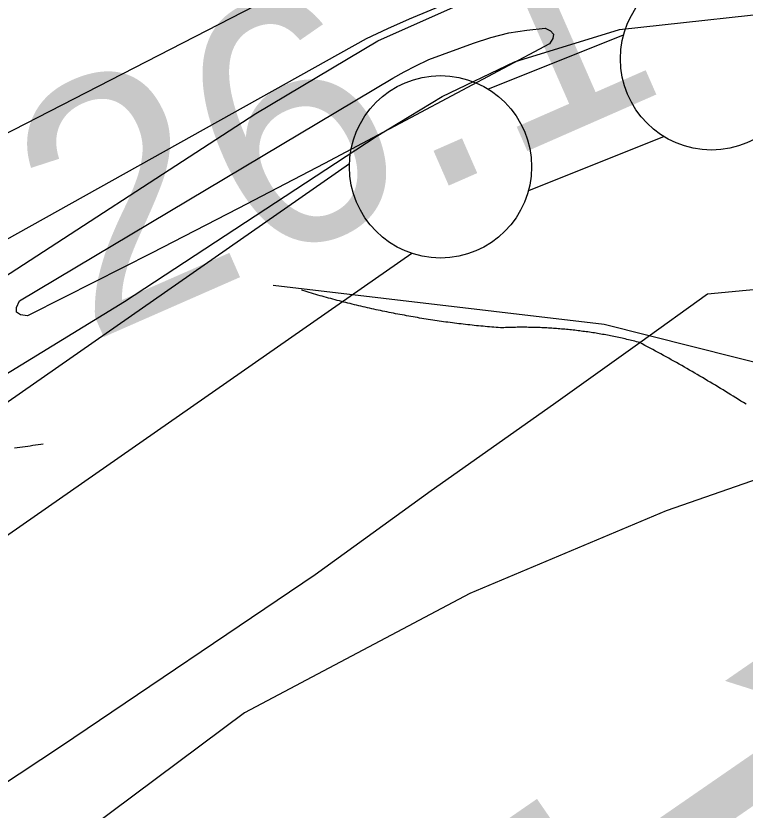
# Model space of a CAD drawing. Extents: x 3445503 to 3483459, y 540493 to 566012.
# Drawn here: x 3456879.9 to 3457079.9, y 548333 to 548550.7 of the extents above; entities that cross this region are included whole.
import ezdxf

# ---------------------------------------------------------------- set-up
doc = ezdxf.new("R2010")
doc.units = 0
for name, color, linetype in [('V-FLOD-BASE', 7, 'Continuous'), ('V-LEVE-TOET', 7, 'Continuous'), ('V-RIVR-EDGE', 7, 'Continuous'), ('V-RIVR-RANG', 7, 'Continuous'), ('V-ROAD-CNTR', 7, 'Continuous'), ('V-SURV-IDEN', 7, 'Continuous'), ('V-SURV-LINE', 7, 'Continuous'), ('V-TOPO-MAJR', 7, 'Continuous'), ('V-TOPO-MINR', 7, 'Continuous')]:
    doc.layers.add(name, color=color, linetype=linetype)

msp = doc.modelspace()

# ---------------------------------------------------------------- linework, layer by layer
at = {"layer": 'V-FLOD-BASE'}
msp.add_lwpolyline([(3456812.1, 548431.01), (3456852.4, 548439.08), (3456858.61, 548441.23), (3456909.68, 548472.45), (3456978.66, 548517.71), (3456996.81, 548528.66), (3457016.63, 548538.18), (3457045.43, 548546.99), (3457098.9, 548552.89), (3457171.46, 548557.92), (3457266.76, 548562.03), (3457372.46, 548566.53), (3457477.32, 548570.49), (3457576.82, 548573.69), (3457666.73, 548574.79), (3457771.56, 548576.78), (3457860.34, 548577.06), (3457926.62, 548576.01), (3458026.61, 548574.7), (3458028.74, 548602.2)], dxfattribs=at)
at = {"layer": 'V-LEVE-TOET'}
for points in [[(3456505.54, 548166.63), (3456523.14, 548214.1), (3456531.9, 548235.02), (3456546.26, 548254.74), (3456569.3, 548273.19), (3456635.96, 548314.26), (3456710.31, 548362.8), (3456768.48, 548399.79), (3456788.94, 548414.64), (3456797.93, 548422.75), (3456805.46, 548429.54), (3456821.97, 548443.32), (3456869.09, 548474.31), (3456945.71, 548523.94), (3456979.16, 548543.91), (3457013.11, 548559.1), (3457040.77, 548567.37), (3457083.3, 548574.84)], [(3457069.62, 548474.51), (3457135.14, 548480.77), (3457231.49, 548482.9), (3457350.28, 548483.82), (3457454.72, 548482.73), (3457535.31, 548482.29), (3457633.59, 548482.7), (3457736.38, 548483.6)], [(3456405.4, 547810.56), (3456466.66, 547848.9), (3456497.04, 547870.32), (3456523.19, 547890.41), (3456532.03, 547898.69), (3456546.62, 547915.59), (3456556.17, 547933.41), (3456574.2, 547973), (3456593.33, 548028.01), (3456609.84, 548077.73), (3456623.97, 548118.79), (3456633, 548139.7), (3456639.95, 548152.51), (3456665.38, 548180.46), (3456701.92, 548217.79), (3456750.28, 548257.46), (3456817.24, 548301.05), (3456892.44, 548350.68), (3456961.98, 548397.59), (3456993.79, 548420.68), (3457027.3, 548444.29), (3457050.98, 548461.2), (3457069.62, 548474.51)]]:
    msp.add_lwpolyline(points, dxfattribs=at)
at = {"layer": 'V-RIVR-EDGE'}
msp.add_spline([(3457863.5, 548983.44), (3457817.44, 548968.66), (3457802.12, 548960.7), (3457767.68, 548948.62), (3457731.48, 548932.03), (3457708.16, 548919.92), (3457702.22, 548907.76), (3457696.63, 548893.52), (3457692.42, 548877.54), (3457690.67, 548875.46), (3457688.95, 548882.77), (3457682.71, 548888), (3457675.41, 548890.1), (3457672.28, 548889.76), (3457669.15, 548886.29), (3457659.75, 548881.8), (3457640.61, 548872.81), (3457631.21, 548868.66), (3457618.34, 548865.21), (3457614.87, 548866.96), (3457612.43, 548865.23), (3457609.99, 548862.8), (3457605.46, 548857.94), (3457597.11, 548854.49), (3457585.62, 548850), (3457581.8, 548851.4), (3457575.19, 548847.94), (3457552.57, 548838.95), (3457523.35, 548829.99), (3457494.47, 548821.37), (3457480.21, 548818.28), (3457458.65, 548813.81), (3457442.3, 548807.59), (3457428.04, 548804.85), (3457409.6, 548800.37), (3457393.95, 548796.94), (3457376.56, 548792.81), (3457356.38, 548788.69), (3457340.38, 548784.9), (3457318.46, 548774.53), (3457282.62, 548763.14), (3457272.18, 548757.26), (3457258.61, 548753.12), (3457234.96, 548746.58), (3457211.64, 548735.51), (3457178.23, 548721.34), (3457160.48, 548713.04), (3457150.74, 548710.28), (3457138.92, 548708.92), (3457133.01, 548708.59), (3457123.96, 548706.52), (3457117, 548701.33), (3457101.68, 548690.94), (3457094.36, 548684), (3457088.79, 548681.58), (3457084.28, 548684.37), (3457080.1, 548683.34), (3457066.53, 548675.73), (3457054, 548670.54), (3457041.13, 548666.4), (3457034.86, 548663.64), (3457030.68, 548658.09), (3457025.11, 548655.32), (3457016.07, 548653.95), (3456990.32, 548646.02), (3456984.06, 548644.3), (3456981.27, 548639.78), (3456973.96, 548638.06), (3456959.69, 548631.49), (3456940.91, 548624.59), (3456930.12, 548621.83), (3456905.41, 548610.42), (3456885.58, 548603.17), (3456858.09, 548591.07), (3456833.02, 548577.58), (3456810.74, 548562.34), (3456791.94, 548553), (3456783.59, 548550.93), (3456781.16, 548549.55), (3456778.37, 548546.43), (3456774.19, 548544.35), (3456766.89, 548543.32), (3456746.35, 548533.29), (3456727.9, 548523.61), (3456715.72, 548515.99), (3456704.94, 548513.93), (3456691.37, 548509.44), (3456678.49, 548503.91), (3456658.31, 548495.62), (3456640.21, 548485.58), (3456625.58, 548475.89), (3456609.92, 548467.23), (3456602.96, 548463.08), (3456594.95, 548459.97), (3456583.81, 548452), (3456563.63, 548444.75), (3456558.75, 548442.33), (3456555.62, 548438.86), (3456546.91, 548431.93), (3456540.64, 548426.73), (3456538.54, 548423.26), (3456538.19, 548420.13), (3456534.36, 548419.8), (3456524.62, 548415.65), (3456518.01, 548413.58), (3456517.3, 548408.02), (3456502.35, 548404.93), (3456494.69, 548400.77), (3456476.93, 548387.61), (3456472.05, 548382.06), (3456471.68, 548376.5), (3456469.94, 548374.41), (3456465.08, 548376.86), (3456461.61, 548378.95), (3456453.6, 548374.46), (3456443.15, 548366.83), (3456436.53, 548360.59), (3456426.08, 548350.19), (3456413.2, 548341.88), (3456403.44, 548333.21), (3456403.08, 548329.39), (3456399.25, 548326.27), (3456385.32, 548316.92), (3456350.52, 548300.66), (3456316.06, 548282.33), (3456280.56, 548264.68), (3456259.31, 548249.09), (3456242.6, 548238.01), (3456225.88, 548225.88), (3456215.09, 548219.31), (3456210.92, 548218.27), (3456207.44, 548216.2), (3456199.77, 548208.91), (3456191.41, 548204.07), (3456188.27, 548196.43), (3456178.85, 548184.63), (3456172.23, 548179.43), (3456163.54, 548177.72), (3456156.58, 548173.56), (3456138.11, 548156.92), (3456111.99, 548136.82), (3456109.19, 548131.27), (3456110.92, 548125.7), (3456109.52, 548121.88), (3456101.86, 548117.38), (3456098.03, 548117.04), (3456095.96, 548120.18), (3456090.39, 548120.19), (3456087.95, 548118.11), (3456087.6, 548114.64), (3456089.67, 548110.81), (3456087.93, 548109.07), (3456081.32, 548104.22), (3456078.87, 548101.1), (3456071.9, 548092.77), (3456063.2, 548086.89), (3456046.14, 548076.5), (3456032.21, 548068.19), (3456019.67, 548059.18), (3456011.66, 548050.86), (3456004, 548047.05), (3455994.6, 548042.21), (3455984.85, 548034.59), (3455970.92, 548024.89), (3455942.36, 548001.67), (3455925.63, 547985.02), (3455888, 547951.4), (3455859.78, 547925.05), (3455831.2, 547897.31), (3455795.68, 547869.93), (3455772.69, 547850.87), (3455751.08, 547830.06), (3455739.93, 547820.36), (3455732.96, 547813.42), (3455726.69, 547806.83), (3455720.08, 547803.37), (3455716.94, 547799.21), (3455712.06, 547794.35), (3455707.19, 547792.63), (3455704.75, 547788.81), (3455704.74, 547786.03), (3455698.83, 547785), (3455689.07, 547777.72), (3455682.8, 547771.83), (3455681.75, 547766.62), (3455680.69, 547760.71), (3455676.86, 547758.63), (3455672.35, 547762.47), (3455669.56, 547759.35), (3455651.44, 547743.05), (3455646.21, 547734.72), (3455640.97, 547725), (3455639.91, 547719.44), (3455637.47, 547716.67), (3455633.3, 547714.59), (3455630.51, 547713.9), (3455628.42, 547711.13), (3455627.72, 547706.96), (3455625.97, 547701.75), (3455612.38, 547691.01), (3455586.95, 547668.82), (3455568.13, 547649.75), (3455560.11, 547641.08), (3455557.32, 547635.17), (3455554.87, 547629.27), (3455551.39, 547626.15), (3455546.52, 547624.77), (3455537.12, 547622.01), (3455533.99, 547619.24), (3455531.89, 547615.77), (3455527.7, 547608.13), (3455520.38, 547600.85), (3455503.66, 547587.68), (3455484.86, 547575.91), (3455468.84, 547563.43), (3455457, 547556.16), (3455434.72, 547543.01), (3455434.37, 547542.31), (3455433.68, 547540.92), (3455432.97, 547536.06), (3455431.22, 547533.63), (3455427.05, 547534.33), (3455422.88, 547532.95), (3455408.6, 547523.95), (3455399.2, 547518.06), (3455395.03, 547516.34), (3455391.54, 547511.83), (3455385.62, 547505.93), (3455380.74, 547503.16), (3455373.09, 547500.05), (3455368.2, 547494.15), (3455365.07, 547491.38), (3455357.76, 547487.58), (3455349.05, 547480.64), (3455342.1, 547480.31), (3455335.84, 547478.94), (3455326.78, 547472.01), (3455309.38, 547463.71), (3455304.16, 547461.98), (3455300.32, 547457.13), (3455295.45, 547452.62), (3455280.83, 547443.96), (3455275.25, 547439.11), (3455272.8, 547433.55), (3455267.93, 547430.09), (3455263.07, 547431.49), (3455257.85, 547431.51), (3455252.98, 547429.78), (3455233.48, 547416.97), (3455216.42, 547405.19), (3455207.71, 547399.3), (3455198.31, 547391.68), (3455194.13, 547387.86), (3455188.19, 547378.84), (3455176, 547368.09), (3455163.46, 547359.43), (3455159.28, 547355.62), (3455156.14, 547351.11), (3455152.66, 547349.03), (3455147.79, 547348.69), (3455143.96, 547345.92), (3455127.59, 547332.06), (3455120.97, 547327.55), (3455111.92, 547319.58), (3455097.98, 547307.8), (3455086.12, 547292.18), (3455071.5, 547281.79), (3455061.39, 547271.73), (3455057.55, 547265.14), (3455056.84, 547257.49), (3455044.3, 547250.22), (3455035.6, 547244.68), (3455007.73, 547222.5), (3454989.62, 547206.21), (3454980.21, 547197.19), (3454971.15, 547190.96), (3454953.72, 547170.14), (3454941.17, 547156.27), (3454928.29, 547146.22), (3454914.36, 547136.17), (3454901.83, 547130.29), (3454894.17, 547128.92), (3454889.64, 547123.02), (3454885.81, 547118.86), (3454878.15, 547115.75), (3454871.54, 547111.6), (3454866.65, 547105.7), (3454853.42, 547094.96), (3454836.01, 547084.92), (3454794.93, 547060.34), (3454775.78, 547046.48), (3454768.12, 547043.37), (3454766.03, 547042.33), (3454765.33, 547039.55), (3454764.63, 547037.82), (3454754.54, 547033.32), (3454745.49, 547027.78), (3454732.6, 547018.78), (3454704.75, 547000.42), (3454687.34, 546990.38), (3454661.57, 546972.72), (3454600.29, 546931.5), (3454566.5, 546905.51), (3454551.88, 546896.16), (3454544.22, 546890.62), (3454540.73, 546885.06), (3454535.49, 546878.47), (3454525.05, 546873.98), (3454519.83, 546871.21), (3454512.52, 546865.67), (3454509.04, 546863.94), (3454507.64, 546859.07), (3454504.15, 546854.22), (3454497.89, 546854.23), (3454492.32, 546851.81), (3454487.45, 546847.65), (3454481.16, 546836.89), (3454475.58, 546829.95), (3454466.53, 546824.76), (3454459.21, 546817.48), (3454445.64, 546809.52), (3454438.31, 546799.1), (3454430.29, 546789.39), (3454418.8, 546782.81), (3454407.67, 546779.71), (3454394.43, 546768.97), (3454388.5, 546760.29), (3454381.88, 546751.62), (3454374.21, 546745.03), (3454365.51, 546742.62), (3454357.85, 546735.69), (3454348.44, 546726.32), (3454339.39, 546720.09), (3454329.98, 546712.12), (3454321.62, 546705.18), (3454311.52, 546695.48), (3454298.63, 546684.73), (3454292.71, 546681.27), (3454288.89, 546681.97), (3454284.36, 546681.29), (3454283.66, 546679.21), (3454283.3, 546671.91), (3454281.2, 546667.39), (3454257.18, 546652.85), (3454236.29, 546638.3), (3454219.56, 546622.35), (3454209.11, 546612.3), (3454190.28, 546592.53), (3454175.65, 546577.96), (3454164.84, 546565.82), (3454160.32, 546563.4), (3454156.15, 546563.76), (3454151.62, 546561.34), (3454148.14, 546559.61), (3454133.51, 546546.09), (3454102.5, 546519.05), (3454096.23, 546515.94), (3454092.4, 546512.12), (3454086.13, 546505.53), (3454079.15, 546495.81), (3454067.99, 546482.98), (3454055.1, 546469.8), (3454040.81, 546455.93), (3454027.93, 546447.27), (3454012.95, 546435.14), (3453974.28, 546400.13), (3453969.39, 546393.53), (3453968.69, 546390.41), (3453968.33, 546386.93), (3453963.45, 546381.03), (3453948.12, 546364.04), (3453931.73, 546346.7), (3453925.47, 546344.63), (3453916.77, 546339.09), (3453902.84, 546331.13), (3453885.77, 546314.13), (3453868.69, 546296.1), (3453855.43, 546277.01), (3453829.27, 546239.88), (3453825.07, 546231.9), (3453825.07, 546228.77), (3453825.06, 546225.99), (3453824.36, 546224.6), (3453819.15, 546224.26), (3453815.32, 546222.88), (3453811.13, 546217.68), (3453801.36, 546202.06), (3453785.31, 546179.15), (3453759.16, 546146.89), (3453726.4, 546113.6), (3453681.81, 546074.77), (3453648.37, 546047.39), (3453614.59, 546023.84), (3453592.32, 546013.12), (3453571.08, 545999.61), (3453548.78, 545978.11), (3453537.97, 545968.06), (3453529.26, 545959.39), (3453525.44, 545959.05), (3453521.6, 545955.58), (3453517.42, 545950.73), (3453513.59, 545946.22), (3453508.71, 545944.14), (3453506.62, 545941.02), (3453505.22, 545937.89), (3453495.82, 545932.01), (3453490.94, 545926.46), (3453484.31, 545918.13), (3453481.19, 545917.79), (3453476.66, 545916.06), (3453470.04, 545909.82), (3453466.25, 545904.68)], degree=3, dxfattribs=at)
at = {"layer": 'V-ROAD-CNTR'}
for points in [[(3457133.09, 548438.3), (3457089.88, 548453.88), (3457041.25, 548466.17), (3456950.44, 548476.85)], [(3457012.21, 548465.28), (3457011.61, 548465.33), (3457011.01, 548465.38), (3457010.41, 548465.43), (3457009.81, 548465.48), (3457009.21, 548465.53), (3457008.61, 548465.59), (3457008.01, 548465.65), (3457007.41, 548465.7), (3457006.81, 548465.76), (3457006.2, 548465.82), (3457005.6, 548465.88), (3457005, 548465.95), (3457004.4, 548466.01), (3457003.8, 548466.08), (3457003.2, 548466.15), (3457002.6, 548466.22), (3457002, 548466.29), (3457001.4, 548466.36), (3457000.8, 548466.44), (3457000.2, 548466.51), (3456999.6, 548466.59), (3456999, 548466.67), (3456998.4, 548466.75), (3456997.8, 548466.83), (3456997.2, 548466.91), (3456996.6, 548467), (3456996, 548467.08), (3456995.41, 548467.17), (3456994.81, 548467.26), (3456994.21, 548467.35), (3456993.61, 548467.44), (3456993.01, 548467.54), (3456992.41, 548467.63), (3456991.81, 548467.72), (3456991.21, 548467.82), (3456990.62, 548467.92), (3456990.02, 548468.02), (3456989.42, 548468.12), (3456988.82, 548468.23), (3456988.23, 548468.33), (3456987.63, 548468.44), (3456987.03, 548468.55), (3456986.43, 548468.66), (3456985.83, 548468.77), (3456985.24, 548468.88), (3456984.64, 548468.99), (3456984.04, 548469.11), (3456983.45, 548469.22), (3456982.85, 548469.34), (3456982.25, 548469.46), (3456981.66, 548469.58), (3456981.06, 548469.71), (3456980.47, 548469.83), (3456979.87, 548469.95), (3456979.28, 548470.08), (3456978.68, 548470.21), (3456978.09, 548470.34), (3456977.49, 548470.47), (3456976.9, 548470.6), (3456976.31, 548470.74), (3456975.71, 548470.87), (3456975.12, 548471.01), (3456974.53, 548471.15), (3456973.93, 548471.29), (3456973.34, 548471.43), (3456972.75, 548471.57), (3456972.15, 548471.71), (3456971.56, 548471.86), (3456970.97, 548472.01), (3456970.38, 548472.15), (3456969.79, 548472.3), (3456969.2, 548472.45), (3456968.61, 548472.61), (3456968.02, 548472.76), (3456967.43, 548472.92), (3456966.84, 548473.07), (3456966.25, 548473.23), (3456965.66, 548473.39), (3456965.07, 548473.55), (3456964.48, 548473.72), (3456963.89, 548473.88), (3456963.31, 548474.04), (3456962.72, 548474.21), (3456962.13, 548474.38), (3456961.54, 548474.55), (3456960.96, 548474.72), (3456960.37, 548474.89), (3456959.78, 548475.07), (3456959.2, 548475.24), (3456958.62, 548475.42), (3456958.19, 548475.55)], [(3457059.65, 548456.49), (3457058.93, 548456.89), (3457058.21, 548457.29), (3457057.49, 548457.69), (3457056.77, 548458.08), (3457056.05, 548458.48), (3457055.32, 548458.87), (3457054.6, 548459.26), (3457053.88, 548459.65), (3457053.15, 548460.04), (3457052.43, 548460.43), (3457051.7, 548460.81), (3457050.98, 548461.2), (3457050.54, 548461.31), (3457050.1, 548461.43), (3457049.66, 548461.54), (3457049.22, 548461.65), (3457048.78, 548461.76), (3457048.34, 548461.86), (3457047.9, 548461.97), (3457047.46, 548462.07), (3457047.01, 548462.18), (3457046.57, 548462.28), (3457046.13, 548462.38), (3457045.69, 548462.47), (3457045.24, 548462.57), (3457044.8, 548462.66), (3457044.35, 548462.76), (3457043.91, 548462.85), (3457043.47, 548462.94), (3457043.02, 548463.02), (3457042.58, 548463.11), (3457042.13, 548463.2), (3457041.69, 548463.28), (3457041.24, 548463.36), (3457040.79, 548463.44), (3457040.35, 548463.52), (3457039.9, 548463.59), (3457039.45, 548463.67), (3457039.01, 548463.74), (3457038.56, 548463.82), (3457038.11, 548463.89), (3457037.66, 548463.95), (3457037.21, 548464.02), (3457036.77, 548464.09), (3457036.32, 548464.15), (3457035.87, 548464.21), (3457035.42, 548464.27), (3457034.97, 548464.33), (3457034.52, 548464.39), (3457034.07, 548464.44), (3457033.62, 548464.5), (3457033.17, 548464.55), (3457032.72, 548464.6), (3457032.27, 548464.65), (3457031.82, 548464.7), (3457031.37, 548464.74), (3457030.92, 548464.79), (3457030.46, 548464.83), (3457030.01, 548464.87), (3457029.56, 548464.91), (3457029.11, 548464.95), (3457028.66, 548464.99), (3457028.21, 548465.02), (3457027.75, 548465.06), (3457027.3, 548465.09), (3457026.85, 548465.12), (3457026.4, 548465.15), (3457025.95, 548465.17), (3457025.49, 548465.2), (3457025.04, 548465.22), (3457024.59, 548465.24), (3457024.14, 548465.26), (3457023.68, 548465.28), (3457023.23, 548465.3), (3457022.78, 548465.31), (3457022.32, 548465.32), (3457021.87, 548465.34), (3457021.42, 548465.35), (3457020.96, 548465.36), (3457020.51, 548465.36), (3457020.06, 548465.37), (3457019.61, 548465.37), (3457019.15, 548465.37), (3457018.7, 548465.37), (3457018.25, 548465.37), (3457017.79, 548465.37), (3457017.34, 548465.37), (3457016.89, 548465.36), (3457016.43, 548465.35), (3457015.98, 548465.34), (3457015.53, 548465.33), (3457015.07, 548465.32), (3457014.62, 548465.31), (3457014.17, 548465.29), (3457013.72, 548465.27), (3457013.26, 548465.26), (3457012.81, 548465.23), (3457012.21, 548465.28)], [(3458067.74, 548461.83), (3457678.42, 548463.73), (3457393.97, 548455.85), (3457243.46, 548446.06), (3457167.57, 548445.42), (3457113.47, 548434.25), (3457058.27, 548415.06), (3457004.39, 548392.45), (3456942.59, 548359.73), (3456783.94, 548241.53), (3456706.84, 548176.49), (3456665.14, 548116.09), (3456637.33, 548054.08), (3456607.94, 547982.76), (3456581.73, 547934.64), (3456545.09, 547887.05), (3456482.71, 547838.23)], [(3457080.14, 548444.29), (3457079.44, 548444.73), (3457078.75, 548445.17), (3457078.05, 548445.61), (3457077.35, 548446.04), (3457076.65, 548446.48), (3457075.95, 548446.91), (3457075.25, 548447.34), (3457074.55, 548447.77), (3457073.85, 548448.2), (3457073.15, 548448.63), (3457072.45, 548449.05), (3457071.74, 548449.48), (3457071.04, 548449.9), (3457070.33, 548450.32), (3457069.62, 548450.74), (3457068.92, 548451.17), (3457068.21, 548451.58), (3457067.5, 548452), (3457066.79, 548452.41), (3457066.08, 548452.83), (3457065.37, 548453.24), (3457064.65, 548453.65), (3457063.94, 548454.06), (3457063.23, 548454.47), (3457062.51, 548454.88), (3457061.8, 548455.28), (3457061.08, 548455.69), (3457060.36, 548456.09), (3457059.65, 548456.49)], [(3456879.54, 548432.36), (3456880.26, 548432.45), (3456880.97, 548432.55), (3456881.69, 548432.65), (3456882.4, 548432.74), (3456883.12, 548432.84), (3456883.83, 548432.93), (3456884.55, 548433.03), (3456885.26, 548433.12), (3456885.98, 548433.22), (3456886.69, 548433.32), (3456887.41, 548433.41)]]:
    msp.add_lwpolyline(points, dxfattribs=at)
at = {"layer": 'V-SURV-LINE'}
for points in [[(3457009.35, 548530.68), (3457046.55, 548545.5)], [(3457009.35, 548530.68), (3457046.55, 548545.5)], [(3457057.67, 548517.64), (3457020.47, 548502.82)], [(3457057.67, 548517.64), (3457020.47, 548502.82)], [(3456613.73, 548261.12), (3456971.39, 548510.25)], [(3456613.73, 548261.12), (3456971.39, 548510.25)], [(3456988.53, 548485.63), (3456630.87, 548236.51)], [(3456988.53, 548485.63), (3456630.87, 548236.51)]]:
    msp.add_lwpolyline(points, dxfattribs=at)
for centre in [(3457070.68, 548538.96), (3456996.35, 548509.36)]:
    msp.add_circle(centre, 25, dxfattribs=at)
at = {"layer": 'V-TOPO-MAJR'}
msp.add_lwpolyline([(3457015.07, 548546.05), (3457020.04, 548546.85), (3457025.07, 548547.35), (3457026.56, 548546.62), (3457027.36, 548545.7), (3457027.15, 548544.5), (3457026.25, 548543.11), (3456988.11, 548522.75), (3456964.5, 548510.27), (3456940.83, 548497.9), (3456917.07, 548485.7), (3456893.26, 548473.63), (3456883.11, 548468.53), (3456881.16, 548468.8), (3456880.01, 548469.49), (3456880.04, 548470.84), (3456880.86, 548472.63), (3456983.23, 548533.67), (3456986.36, 548535.44), (3456989.56, 548537.07), (3456992.96, 548538.69), (3456993.13, 548538.75), (3457005.37, 548543.28), (3457010.19, 548544.81), (3457015.07, 548546.05)], dxfattribs=at)
at = {"layer": 'V-TOPO-MINR'}
for points in [[(3456358.29, 548199.9), (3456976.09, 548544.56), (3456981.94, 548547.27), (3456987.82, 548549.9), (3456993.76, 548552.4), (3456999.73, 548554.82), (3457550.5, 548770.83), (3457576.54, 548780.88), (3457602.57, 548790.93), (3457628.6, 548801.02), (3457654.6, 548811.16), (3457680.58, 548821.34), (3457880.12, 548899.78)], [(3456309.34, 548227), (3456978.67, 548570.65), (3456995.12, 548577.85), (3457011.67, 548584.84), (3457192.13, 548658.93), (3457406.03, 548743.84), (3457477.73, 548771.13), (3457566.18, 548804.32), (3457593.77, 548814.7), (3457621.36, 548825.1), (3457648.94, 548835.54), (3457676.51, 548846), (3457767.9, 548880.73)]]:
    msp.add_lwpolyline(points, dxfattribs=at)

# ---------------------------------------------------------------- texts
at = {"layer": 'V-RIVR-RANG'}
msp.add_text('26.1', height=67, rotation=23.6783, dxfattribs=at).set_placement((3456899.86, 548460.91))
at = {"layer": 'V-SURV-IDEN'}
msp.add_text('1214+64.7', height=100, rotation=304.6106, dxfattribs=at).set_placement((3457008.09, 548338.34))

doc.saveas('drawing.dxf')
